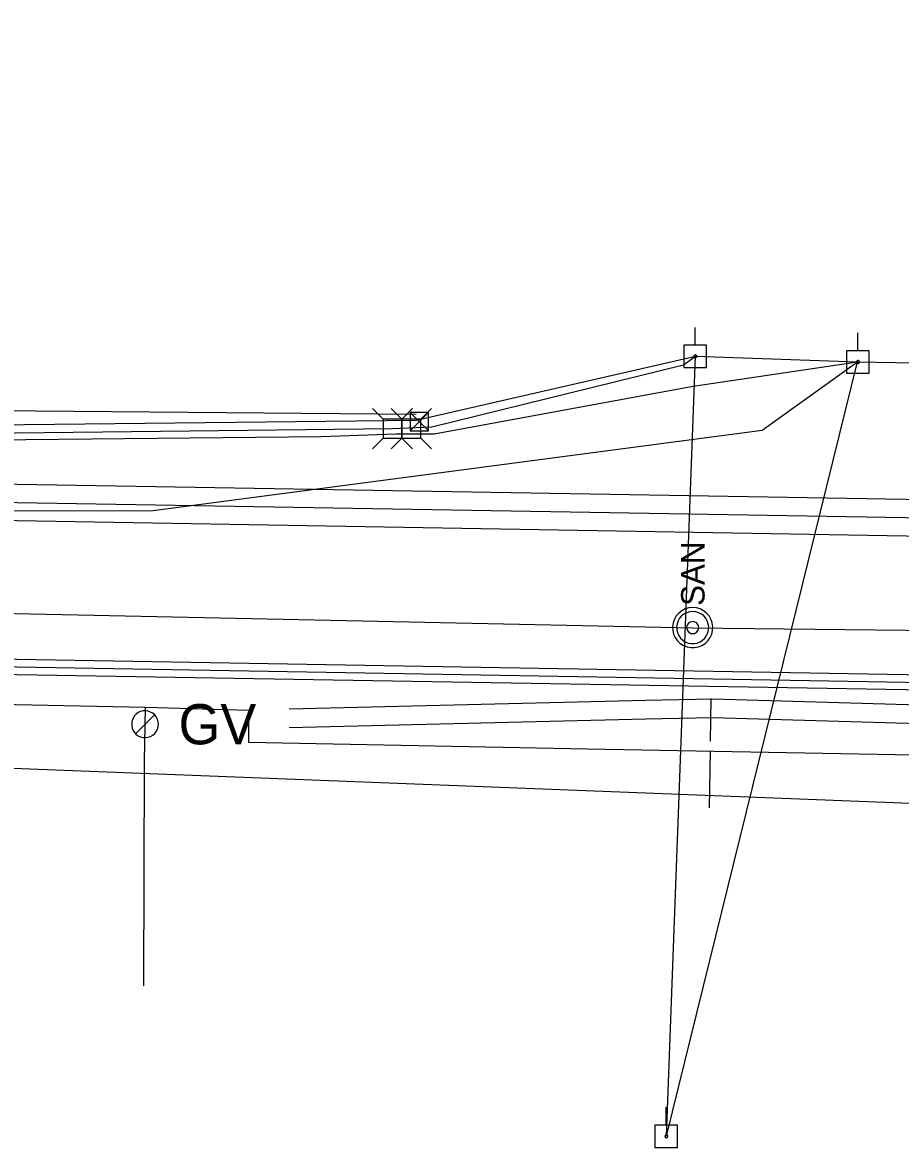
# Model space of a CAD drawing. Extents: x 600849 to 606371, y 330010 to 403088.
# Drawn here: x 603992.6 to 604136.7, y 337935.3 to 338120 of the extents above; entities that cross this region are included whole.
import ezdxf

# ---------------------------------------------------------------- set-up
doc = ezdxf.new("R2010")
doc.units = 0
for name, color, linetype in [('E_LTG_CID', 7, 'Continuous'), ('E_UTL_AG_Bold', 7, 'Continuous'), ('E_UTL_E_UG', 7, 'Continuous'), ('E_UTL_EPowerPole', 7, 'Continuous'), ('E_UTL_ETransformer', 7, 'Continuous'), ('E_UTL_G', 7, 'Continuous'), ('E_UTL_G_UG', 7, 'Continuous'), ('E_UTL_Overhead', 7, 'Continuous'), ('E_UTL_SAN', 7, 'Continuous'), ('E_UTL_SAN_UG', 7, 'Continuous'), ('E_UTL_SAN_UG_MMSD', 7, 'Continuous'), ('E_UTL_SAN_UG_OUTER_LIMITS', 7, 'Continuous'), ('E_UTL_T_UG', 7, 'Continuous'), ('E_UTL_TV_UG', 7, 'Continuous')]:
    doc.layers.add(name, color=color, linetype=linetype)

# ---------------------------------------------------------------- blocks, each defined once
blk = doc.blocks.new('ACAD_PROXY_ENTITY_7')
at = {"layer": 'E_UTL_EPowerPole'}
for points in [[(1841391.1, 1030427.53), (1841391.1, 1030436.39)], [(1841396.72, 1030427.53), (1841385.48, 1030427.53)], [(1841385.48, 1030427.53), (1841385.48, 1030416.28)], [(1841391.93, 1030421.91), (1841391.92, 1030422.05), (1841391.88, 1030422.18), (1841391.81, 1030422.31), (1841391.73, 1030422.41), (1841391.62, 1030422.5), (1841391.5, 1030422.57), (1841391.37, 1030422.62), (1841391.24, 1030422.64), (1841391.1, 1030422.63), (1841390.96, 1030422.6), (1841390.84, 1030422.54), (1841390.73, 1030422.46), (1841390.63, 1030422.36), (1841390.56, 1030422.25), (1841390.5, 1030422.12), (1841390.48, 1030421.98), (1841390.48, 1030421.84), (1841390.5, 1030421.71), (1841390.56, 1030421.58), (1841390.63, 1030421.46), (1841390.73, 1030421.36), (1841390.84, 1030421.28), (1841390.96, 1030421.23), (1841391.1, 1030421.19), (1841391.24, 1030421.19), (1841391.37, 1030421.21), (1841391.5, 1030421.25), (1841391.62, 1030421.32), (1841391.73, 1030421.41), (1841391.81, 1030421.52), (1841391.88, 1030421.64), (1841391.92, 1030421.78), (1841391.93, 1030421.91)], [(1841396.72, 1030416.28), (1841396.72, 1030427.53)], [(1841385.48, 1030416.28), (1841396.72, 1030416.28)]]:
    blk.add_lwpolyline(points, dxfattribs=at)
blk = doc.blocks.new('ACAD_PROXY_ENTITY_8')
at = {"layer": 'E_UTL_AG_Bold'}
for points in [[(1843387.73, 1030160.47), (1843382.39, 1030165.81)], [(1843397.17, 1030160.47), (1843402.51, 1030165.81)], [(1843397.17, 1030160.47), (1843387.73, 1030160.47)], [(1843387.73, 1030160.47), (1843387.73, 1030151.04)], [(1843397.17, 1030151.04), (1843397.17, 1030160.47)], [(1843387.73, 1030151.04), (1843382.39, 1030145.7)], [(1843387.73, 1030151.04), (1843397.17, 1030151.04)], [(1843397.17, 1030151.04), (1843402.51, 1030145.7)]]:
    blk.add_lwpolyline(points, dxfattribs=at)
blk = doc.blocks.new('ACAD_PROXY_ENTITY_19')
at = {"layer": 'E_UTL_G'}
for points in [[(1843225.36, 1030136.46), (1843225.24, 1030137.73), (1843224.88, 1030138.95), (1843224.3, 1030140.09), (1843223.51, 1030141.09), (1843222.55, 1030141.92), (1843221.44, 1030142.56), (1843220.24, 1030142.98), (1843218.97, 1030143.16), (1843217.7, 1030143.1), (1843216.46, 1030142.8), (1843215.3, 1030142.27), (1843214.26, 1030141.53), (1843213.38, 1030140.61), (1843212.7, 1030139.53), (1843212.22, 1030138.35), (1843211.98, 1030137.1), (1843211.98, 1030135.82), (1843212.22, 1030134.57), (1843212.7, 1030133.39), (1843213.38, 1030132.32), (1843214.26, 1030131.39), (1843215.3, 1030130.65), (1843216.46, 1030130.12), (1843217.7, 1030129.82), (1843218.97, 1030129.76), (1843220.24, 1030129.94), (1843221.44, 1030130.36), (1843222.55, 1030131), (1843223.51, 1030131.83), (1843224.3, 1030132.84), (1843224.88, 1030133.97), (1843225.24, 1030135.19), (1843225.36, 1030136.46)], [(1843213.91, 1030131.72), (1843223.4, 1030141.2)]]:
    blk.add_lwpolyline(points, dxfattribs=at)
blk.add_text('GV', height=20.117, dxfattribs=at).set_placement((1843235.42, 1030126.4))

msp = doc.modelspace()

# ---------------------------------------------------------------- linework, layer by layer
at = {"layer": 'E_LTG_CID'}
msp.add_lwpolyline([(603894.62, 338040.7), (603894.72, 338057.11), (604057.25, 338055.68)], dxfattribs=at)
at = {"layer": 'E_UTL_E_UG'}
msp.add_line((604057.26, 338054.68), (604103.07, 338065.18), dxfattribs=at)
msp.add_lwpolyline([(603839.32, 338046.99), (603849.47, 338052.42), (604057.26, 338054.68)], dxfattribs=at)
at = {"layer": 'E_UTL_EPowerPole'}
for points in [[(604103.04, 338067.02), (604103.04, 338069.93)], [(604129.73, 338066.1), (604129.73, 338069.01)], [(604104.88, 338067.02), (604101.2, 338067.02)], [(604101.2, 338067.02), (604101.2, 338063.33)], [(604104.88, 338063.33), (604104.88, 338067.02)], [(604103.31, 338065.18), (604103.31, 338065.22), (604103.29, 338065.27), (604103.27, 338065.31), (604103.25, 338065.34), (604103.21, 338065.37), (604103.17, 338065.4), (604103.13, 338065.41), (604103.08, 338065.42), (604103.04, 338065.42), (604102.99, 338065.41), (604102.95, 338065.39), (604102.92, 338065.36), (604102.89, 338065.33), (604102.86, 338065.29), (604102.84, 338065.25), (604102.84, 338065.2), (604102.84, 338065.16), (604102.84, 338065.11), (604102.86, 338065.07), (604102.89, 338065.03), (604102.92, 338065), (604102.95, 338064.97), (604102.99, 338064.95), (604103.04, 338064.94), (604103.08, 338064.94), (604103.13, 338064.95), (604103.17, 338064.96), (604103.21, 338064.99), (604103.25, 338065.02), (604103.27, 338065.05), (604103.29, 338065.09), (604103.31, 338065.13), (604103.31, 338065.18)], [(604131.58, 338066.1), (604127.89, 338066.1)], [(604127.89, 338066.1), (604127.89, 338062.41)], [(604130, 338064.26), (604130, 338064.3), (604129.98, 338064.34), (604129.96, 338064.38), (604129.94, 338064.42), (604129.9, 338064.45), (604129.86, 338064.47), (604129.82, 338064.49), (604129.77, 338064.49), (604129.73, 338064.49), (604129.69, 338064.48), (604129.64, 338064.46), (604129.61, 338064.44), (604129.58, 338064.4), (604129.55, 338064.37), (604129.53, 338064.32), (604129.53, 338064.28), (604129.53, 338064.23), (604129.53, 338064.19), (604129.55, 338064.15), (604129.58, 338064.11), (604129.61, 338064.08), (604129.64, 338064.05), (604129.69, 338064.03), (604129.73, 338064.02), (604129.77, 338064.02), (604129.82, 338064.02), (604129.86, 338064.04), (604129.9, 338064.06), (604129.94, 338064.09), (604129.96, 338064.13), (604129.98, 338064.17), (604130, 338064.21), (604130, 338064.26)], [(604131.58, 338062.41), (604131.58, 338066.1)], [(604101.2, 338063.33), (604104.88, 338063.33)], [(604127.89, 338062.41), (604131.58, 338062.41)]]:
    msp.add_lwpolyline(points, dxfattribs=at)
at = {"layer": 'E_UTL_ETransformer'}
for p, q in [((604056.27, 338055.97), (604059.27, 338052.97)), ((604059.27, 338055.97), (604056.27, 338052.97))]:
    msp.add_line(p, q, dxfattribs=at)
msp.add_lwpolyline([(604056.27, 338052.97), (604059.27, 338052.97), (604059.27, 338055.97), (604056.27, 338055.97)], close=True, dxfattribs=at)
at = {"layer": 'E_UTL_G_UG'}
for p, q in [((604012.66, 337998.63), (604012.83, 338007.59)), ((604012.54, 337961.83), (604012.66, 337998.63))]:
    msp.add_line(p, q, dxfattribs=at)
for points in [[(604036.38, 338007.29), (604094.93, 338008.7), (604105.86, 338008.92), (604151.14, 338007.64), (604192.37, 338006.27), (604238.01, 338005.01), (604257.33, 338004.4), (604292.99, 338030.64), (604330.51, 338029.58), (604360.3, 338029.33)], [(604029.73, 338007.09), (604029.74, 338001.83), (604085.34, 338000.71), (604165.59, 337999.27), (604217.37, 337998.29), (604240.59, 337996.82), (604279.37, 337995.16), (604344.86, 337990.4), (604363.01, 337989.86), (604362.77, 338029.31)], [(604036.38, 338004.23), (604094.93, 338005.64), (604105.86, 338005.86), (604151.14, 338004.58), (604192.37, 338003.21), (604238.01, 338001.95), (604257.35, 338001.34), (604293.01, 338027.58), (604330.51, 338026.52), (604360.3, 338026.27)], [(603883.92, 338010.64), (603929, 338009.55), (603954.09, 338008.77), (604012.83, 338007.59), (604029.73, 338007.09)], [(604105.59, 338008.98), (604105.5, 338002)], [(604105.48, 338000.35), (604105.35, 337991.05)]]:
    msp.add_lwpolyline(points, dxfattribs=at)
at = {"layer": 'E_UTL_Overhead'}
msp.add_line((604098.33, 337937.1), (604103.07, 338065.18), dxfattribs=at)
for points in [[(604103.07, 338065.18), (604129.71, 338064.26), (604267.8, 338061.89), (604345.51, 338120), (604559.22, 338082.12), (604693.82, 338059.02), (604714.84, 338054.01), (604784.9, 338053.56), (604829.08, 338053.72), (604872.92, 338052.19), (604977.47, 338050.01), (605123.72, 338048.42), (605215.39, 338038.9)], [(604098.33, 337937.1), (604129.71, 338064.26)]]:
    msp.add_lwpolyline(points, dxfattribs=at)
at = {"layer": 'E_UTL_SAN'}
for points in [[(604102.63, 338023.93), (604102.01, 338023.87), (604101.4, 338023.69), (604100.85, 338023.4), (604100.35, 338023.01), (604099.94, 338022.54), (604099.63, 338022), (604099.42, 338021.4), (604099.33, 338020.78), (604099.36, 338020.16), (604099.51, 338019.55), (604099.77, 338018.98), (604100.14, 338018.46), (604100.59, 338018.03), (604101.12, 338017.69), (604101.7, 338017.46), (604102.32, 338017.34), (604102.94, 338017.34), (604103.56, 338017.46), (604104.14, 338017.69), (604104.67, 338018.03), (604105.12, 338018.46), (604105.49, 338018.98), (604105.75, 338019.55), (604105.9, 338020.16), (604105.93, 338020.78), (604105.84, 338021.4), (604105.63, 338022), (604105.32, 338022.54), (604104.91, 338023.01), (604104.41, 338023.4), (604103.86, 338023.69), (604103.26, 338023.87), (604102.63, 338023.93)], [(604102.63, 338023.27), (604102.13, 338023.22), (604101.65, 338023.08), (604101.2, 338022.85), (604100.81, 338022.54), (604100.48, 338022.16), (604100.23, 338021.72), (604100.07, 338021.25), (604099.99, 338020.75), (604100.02, 338020.25), (604100.14, 338019.76), (604100.34, 338019.31), (604100.64, 338018.9), (604101, 338018.55), (604101.42, 338018.28), (604101.89, 338018.09), (604102.38, 338018), (604102.88, 338018), (604103.37, 338018.09), (604103.84, 338018.28), (604104.26, 338018.55), (604104.63, 338018.9), (604104.92, 338019.31), (604105.13, 338019.76), (604105.24, 338020.25), (604105.27, 338020.75), (604105.2, 338021.25), (604105.03, 338021.72), (604104.78, 338022.16), (604104.45, 338022.54), (604104.06, 338022.85), (604103.61, 338023.08), (604103.13, 338023.22), (604102.63, 338023.27)], [(604102.63, 338021.62), (604102.44, 338021.6), (604102.26, 338021.54), (604102.1, 338021.46), (604101.95, 338021.34), (604101.82, 338021.2), (604101.73, 338021.04), (604101.67, 338020.86), (604101.64, 338020.67), (604101.65, 338020.48), (604101.7, 338020.3), (604101.77, 338020.13), (604101.88, 338019.98), (604102.02, 338019.85), (604102.18, 338019.75), (604102.35, 338019.68), (604102.54, 338019.64), (604102.72, 338019.64), (604102.91, 338019.68), (604103.08, 338019.75), (604103.24, 338019.85), (604103.38, 338019.98), (604103.49, 338020.13), (604103.57, 338020.3), (604103.61, 338020.48), (604103.62, 338020.67), (604103.59, 338020.86), (604103.53, 338021.04), (604103.44, 338021.2), (604103.31, 338021.34), (604103.17, 338021.46), (604103, 338021.54), (604102.82, 338021.6), (604102.63, 338021.62)]]:
    msp.add_lwpolyline(points, dxfattribs=at)
at = {"layer": 'E_UTL_SAN_UG'}
for points in [[(603895.55, 338024.99), (604102.65, 338020.61)], [(604102.65, 338020.61), (604287.7, 338018.55)]]:
    msp.add_lwpolyline(points, dxfattribs=at)
at = {"layer": 'E_UTL_SAN_UG_MMSD'}
for p, q in [((603141.66, 338055.73), (604202.07, 338037.6)), ((603897.65, 338015.8), (604665.17, 338002.68))]:
    msp.add_line(p, q, dxfattribs=at)
at = {"layer": 'E_UTL_SAN_UG_OUTER_LIMITS'}
for p, q in [((603141.71, 338058.73), (604202.12, 338040.6)), ((603141.61, 338052.73), (604202.02, 338034.6)), ((603895.92, 338017.08), (604665.29, 338003.93)), ((603899.38, 338014.52), (604665.26, 338001.43))]:
    msp.add_line(p, q, dxfattribs=at)
at = {"layer": 'E_UTL_T_UG'}
for points in [[(604053.34, 338053.31), (604059.81, 338053.6), (604101.13, 338063.8), (604103.07, 338065.18)], [(603848.5, 338050.97), (604053.34, 338053.31)], [(603932.04, 337999.82), (604249.26, 337987.48), (604268.59, 337974.93)]]:
    msp.add_lwpolyline(points, dxfattribs=at)
at = {"layer": 'E_UTL_TV_UG'}
for points in [[(603602.69, 338042.21), (603664.91, 338041.66), (603765.11, 338040.43), (603898.32, 338039.89), (604013.63, 338039.78), (604114.06, 338053.03), (604129.71, 338064.26)], [(603604.27, 338051.06), (603665.39, 338048.69), (603667.58, 338052.08), (603673.87, 338048.32), (603727.54, 338041.72), (603760.53, 338043.44), (603794.48, 338043.87), (603822.16, 338049.71), (603850.03, 338049.88), (603864.37, 338050.37), (603866.29, 338052.56), (603869.2, 338050.26), (604041.63, 338052.04), (604053.93, 338052.46), (604060.19, 338052.43), (604102.72, 338060.26), (604129.71, 338064.26)]]:
    msp.add_lwpolyline(points, dxfattribs=at)

# ---------------------------------------------------------------- block references
at = {"layer": 'E_UTL_AG_Bold', "xscale": 0.32808333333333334, "yscale": 0.32808333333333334}
for p in [(-732.99, 76.37), (-729.89, 76.37)]:
    msp.add_blockref('ACAD_PROXY_ENTITY_8', p, dxfattribs=at)
at = {"layer": 'E_UTL_EPowerPole', "xscale": 0.32808333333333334, "yscale": 0.32808333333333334}
msp.add_blockref('ACAD_PROXY_ENTITY_7', (-31.44, -127.15), dxfattribs=at)
at = {"layer": 'E_UTL_G', "xscale": 0.32808333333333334, "yscale": 0.32808333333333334}
msp.add_blockref('ACAD_PROXY_ENTITY_19', (-716.59, 34.16), dxfattribs=at)

# ---------------------------------------------------------------- texts
at = {"layer": 'E_UTL_SAN'}
msp.add_text('SAN', height=3.849, rotation=90, dxfattribs=at).set_placement((604104.58, 338024.19))

doc.saveas('drawing.dxf')
